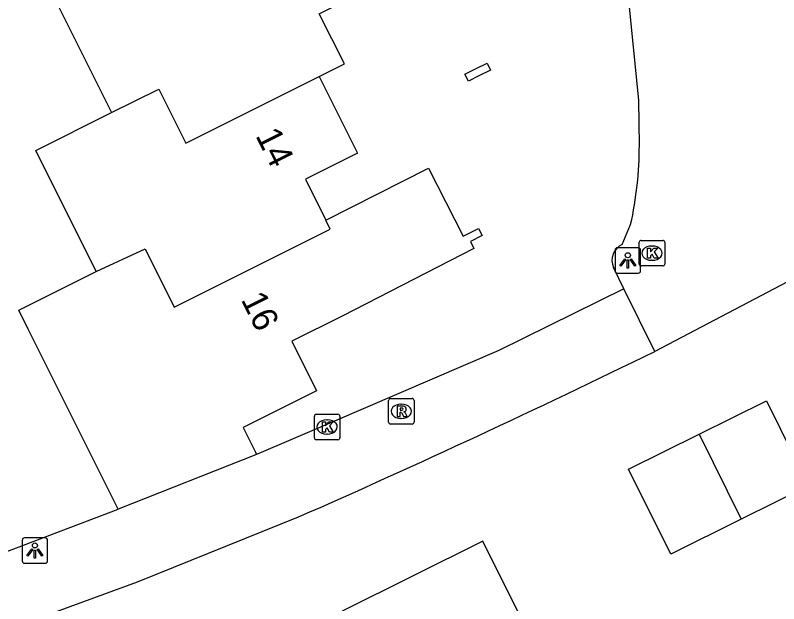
# Model space of a CAD drawing. Extents: x 157793 to 159380, y 380882 to 382313.
# Drawn here: x 158302.79 to 158332.75, y 381535.53 to 381558.61 of the extents above; entities that cross this region are included whole.
import ezdxf

# ---------------------------------------------------------------- set-up
doc = ezdxf.new("R2010")
doc.units = 0
for name, color, linetype in [('IMGEO_Kolk', 7, 'Continuous'), ('IMGEO_Lichtpunt', 7, 'Continuous'), ('IMGEO_Pand', 7, 'Continuous'), ('IMGEO_Pand_nummerreeks', 7, 'Continuous'), ('IMGEO_Rioolput', 7, 'Continuous'), ('IMGEO_Voetpad_open', 7, 'Continuous')]:
    doc.layers.add(name, color=color, linetype=linetype)

msp = doc.modelspace()

# ---------------------------------------------------------------- linework, layer by layer
at = {"layer": 'IMGEO_Kolk'}
for p, q in [((158327.276, 381548.855), (158327.276, 381549.707)), ((158327.351, 381549.781), (158328.203, 381549.781)), ((158327.764, 381549.561), (158327.789, 381549.561)), ((158328.277, 381549.707), (158328.277, 381548.855)), ((158327.787, 381549.001), (158327.762, 381549.001)), ((158328.203, 381548.781), (158327.351, 381548.781)), ((158314.603, 381542.959), (158315.455, 381542.959)), ((158314.528, 381542.033), (158314.528, 381542.885)), ((158315.016, 381542.739), (158315.041, 381542.739)), ((158315.529, 381542.885), (158315.529, 381542.033)), ((158315.039, 381542.179), (158315.014, 381542.179)), ((158315.455, 381541.959), (158314.603, 381541.959))]:
    msp.add_line(p, q, dxfattribs=at)
for points in [[(158327.276, 381548.855), (158327.276, 381549.707)], [(158327.351, 381549.781), (158328.203, 381549.781)], [(158328.277, 381549.707), (158328.277, 381548.855)], [(158327.597, 381549.481), (158327.72, 381549.481), (158327.72, 381549.33), (158327.85, 381549.481), (158328.014, 381549.481), (158327.868, 381549.33), (158328.021, 381549.081), (158327.869, 381549.081), (158327.784, 381549.245), (158327.72, 381549.178), (158327.72, 381549.081), (158327.597, 381549.081), (158327.597, 381549.481)], [(158328.203, 381548.781), (158327.351, 381548.781)], [(158314.603, 381542.959), (158315.455, 381542.959)], [(158314.528, 381542.033), (158314.528, 381542.885)], [(158314.849, 381542.659), (158314.972, 381542.659), (158314.972, 381542.508), (158315.102, 381542.659), (158315.266, 381542.659), (158315.12, 381542.508), (158315.273, 381542.259), (158315.121, 381542.259), (158315.036, 381542.423), (158314.972, 381542.356), (158314.972, 381542.259), (158314.849, 381542.259), (158314.849, 381542.659)], [(158315.529, 381542.885), (158315.529, 381542.033)], [(158315.455, 381541.959), (158314.603, 381541.959)]]:
    msp.add_lwpolyline(points, dxfattribs=at)
for centre, start, end in [((158327.353, 381549.705), 91.552, 178.448), ((158327.353, 381549.705), 91.552, 178.448), ((158328.201, 381549.705), 1.552, 88.448), ((158328.201, 381549.705), 1.552, 88.448), ((158327.353, 381548.857), 181.552, 268.448), ((158327.353, 381548.857), 181.552, 268.448), ((158328.201, 381548.857), 271.552, 358.448), ((158328.201, 381548.857), 271.552, 358.448), ((158314.605, 381542.883), 91.552, 178.448), ((158314.605, 381542.883), 91.552, 178.448), ((158315.453, 381542.883), 1.552, 88.448), ((158315.453, 381542.883), 1.552, 88.448), ((158314.605, 381542.035), 181.552, 268.448), ((158314.605, 381542.035), 181.552, 268.448), ((158315.453, 381542.035), 271.552, 358.448), ((158315.453, 381542.035), 271.552, 358.448)]:
    msp.add_arc(centre, 0.0765, start, end, dxfattribs=at)
for centre, major_axis, ratio, start_param, end_param in [((158327.763, 381549.281), (-0.387, 0.002), 0.722429, 4.712389, 7.853982), ((158327.788, 381549.281), (-0.39, 0.002), 0.717154, 1.570796, 4.712389), ((158315.015, 381542.459), (-0.387, 0.002), 0.722429, 4.712389, 7.853982), ((158315.04, 381542.459), (-0.39, 0.002), 0.717154, 1.570796, 4.712389)]:
    msp.add_ellipse(centre, major_axis=major_axis, ratio=ratio, start_param=start_param, end_param=end_param, dxfattribs=at)
at = {"layer": 'IMGEO_Lichtpunt'}
for p, q in [((158327.235, 381549.493), (158326.427, 381549.493)), ((158327.235, 381549.493), (158326.427, 381549.493)), ((158326.333, 381549.398), (158326.333, 381548.591)), ((158326.333, 381549.398), (158326.333, 381548.591)), ((158327.329, 381548.591), (158327.329, 381549.398)), ((158327.329, 381548.591), (158327.329, 381549.398)), ((158326.427, 381548.497), (158327.235, 381548.497)), ((158326.427, 381548.497), (158327.235, 381548.497)), ((158303.964, 381538.11), (158303.156, 381538.11)), ((158303.964, 381538.11), (158303.156, 381538.11)), ((158303.062, 381538.015), (158303.062, 381537.208)), ((158303.062, 381538.015), (158303.062, 381537.208)), ((158304.058, 381537.208), (158304.058, 381538.015)), ((158304.058, 381537.208), (158304.058, 381538.015)), ((158303.156, 381537.114), (158303.964, 381537.114)), ((158303.156, 381537.114), (158303.964, 381537.114))]:
    msp.add_line(p, q, dxfattribs=at)
for points in [[(158326.707, 381549.062), (158326.746, 381549.034), (158326.558, 381548.772), (158326.52, 381548.799), (158326.707, 381549.062)], [(158326.809, 381549.014), (158326.856, 381549.014), (158326.856, 381548.692), (158326.809, 381548.692), (158326.809, 381549.014)], [(158326.919, 381549.034), (158326.957, 381549.061), (158327.144, 381548.799), (158327.105, 381548.771), (158326.919, 381549.034)], [(158303.436, 381537.679), (158303.475, 381537.651), (158303.287, 381537.389), (158303.249, 381537.416), (158303.436, 381537.679)], [(158303.538, 381537.631), (158303.585, 381537.631), (158303.585, 381537.309), (158303.538, 381537.309), (158303.538, 381537.631)], [(158303.648, 381537.651), (158303.686, 381537.678), (158303.873, 381537.416), (158303.834, 381537.388), (158303.648, 381537.651)]]:
    msp.add_lwpolyline(points, dxfattribs=at)
for centre in [(158326.832, 381549.196), (158303.561, 381537.813)]:
    msp.add_circle(centre, 0.0994, dxfattribs=at)
for centre, start, end in [((158326.427, 381549.398), 90, 180), ((158326.427, 381549.398), 90, 180), ((158327.235, 381549.398), 0, 90), ((158327.235, 381549.398), 0, 90), ((158326.427, 381548.591), 180, 270), ((158326.427, 381548.591), 180, 270), ((158327.235, 381548.591), 270, 0), ((158327.235, 381548.591), 270, 360), ((158303.156, 381538.015), 90, 180), ((158303.156, 381538.015), 90, 180), ((158303.964, 381538.015), 0, 90), ((158303.964, 381538.015), 0, 90), ((158303.156, 381537.208), 180, 270), ((158303.156, 381537.208), 180, 270), ((158303.964, 381537.208), 270, 0), ((158303.964, 381537.208), 270, 360)]:
    msp.add_arc(centre, 0.0946, start, end, dxfattribs=at)
at = {"layer": 'IMGEO_Pand'}
for points in [[(158314.714, 381556.21), (158315.705, 381556.705), (158314.722, 381558.673), (158316.724, 381559.673), (158315.083, 381562.959), (158313.128, 381561.984)], [(158304.092, 381559.756), (158306.229, 381555.476), (158306.486, 381554.962), (158306.57, 381554.794)], [(158320.848, 381556.511), (158321.308, 381556.74), (158321.447, 381556.461), (158320.988, 381556.232), (158320.576, 381556.026), (158320.437, 381556.305), (158320.848, 381556.511)], [(158306.57, 381554.794), (158308.421, 381555.719), (158309.483, 381553.594), (158314.714, 381556.21)], [(158314.714, 381556.21), (158316.218, 381553.198), (158314.176, 381552.178), (158314.98, 381550.569)], [(158305.969, 381548.565), (158303.599, 381553.31), (158306.57, 381554.794)], [(158314.98, 381550.569), (158319.005, 381552.618), (158320.366, 381549.945), (158320.972, 381550.253), (158321.117, 381549.968), (158320.654, 381549.732), (158320.79, 381549.465), (158315.622, 381546.814), (158313.642, 381545.825), (158314.613, 381543.88), (158311.73, 381542.44), (158312.215, 381541.467), (158312.26, 381541.378)], [(158305.969, 381548.565), (158307.883, 381549.446), (158309.025, 381547.16), (158315.153, 381550.223), (158314.98, 381550.569)], [(158306.827, 381539.237), (158305.534, 381541.827), (158303.3, 381546.301), (158302.928, 381547.046), (158305.969, 381548.565)], [(158329.627, 381542.176), (158332.267, 381543.488), (158333.922, 381540.156), (158331.282, 381538.845)], [(158331.282, 381538.845), (158328.518, 381537.472), (158326.863, 381540.803), (158329.627, 381542.176)], [(158329.627, 381542.176), (158331.282, 381538.845)], [(158312.26, 381541.378), (158306.827, 381539.237)], [(158327.617, 381532.232), (158326.998, 381533.476), (158326.146, 381533.841), (158323.781, 381532.668), (158323.461, 381533.313), (158322.897, 381533.033), (158322.234, 381534.367), (158322.798, 381534.647), (158321.14, 381537.984), (158315.617, 381535.24), (158317.275, 381531.904), (158319.918, 381533.217), (158321.835, 381529.36)]]:
    msp.add_lwpolyline(points, dxfattribs=at)
at = {"layer": 'IMGEO_Rioolput'}
for p, q in [((158317.44, 381542.652), (158317.44, 381543.504)), ((158317.515, 381543.578), (158318.367, 381543.578)), ((158318.441, 381543.504), (158318.441, 381542.652)), ((158317.928, 381543.358), (158317.953, 381543.358)), ((158317.951, 381542.798), (158317.926, 381542.798)), ((158318.367, 381542.578), (158317.515, 381542.578))]:
    msp.add_line(p, q, dxfattribs=at)
for points in [[(158317.44, 381542.652), (158317.44, 381543.504)], [(158317.515, 381543.578), (158318.367, 381543.578)], [(158318.441, 381543.504), (158318.441, 381542.652)], [(158318.029, 381543.276), (158317.777, 381543.278), (158317.777, 381542.878)], [(158317.777, 381542.878), (158317.901, 381542.878), (158317.901, 381543.04), (158317.912, 381543.04)], [(158317.955, 381543.197), (158317.901, 381543.197), (158317.901, 381543.116)], [(158317.901, 381543.116), (158317.953, 381543.116)], [(158317.959, 381543.011), (158318.03, 381542.878), (158318.17, 381542.878), (158318.105, 381543.004)], [(158318.367, 381542.578), (158317.515, 381542.578)]]:
    msp.add_lwpolyline(points, dxfattribs=at)
for centre, radius, start, end in [((158317.517, 381543.502), 0.0765, 91.552, 178.448), ((158317.517, 381543.502), 0.0765, 91.552, 178.448), ((158318.365, 381543.502), 0.0765, 1.552, 88.448), ((158318.365, 381543.502), 0.0765, 1.552, 88.448), ((158318.028, 381543.166), 0.109, 350.3612, 89.416), ((158317.911, 381542.987), 0.0533, 26.0293, 88.6989), ((158317.937, 381543.305), 0.19, 274.7715, 282.9687), ((158317.961, 381543.101), 0.0964, 77.0061, 93.1865), ((158317.975, 381543.158), 0.0378, 276.6634, 79.6772), ((158318.026, 381543.166), 0.112, 277.5842, 350.9817), ((158318.01, 381542.951), 0.108, 29.5134, 73.7905), ((158317.517, 381542.654), 0.0765, 181.552, 268.448), ((158317.517, 381542.654), 0.0765, 181.552, 268.448), ((158318.365, 381542.654), 0.0765, 271.552, 358.448), ((158318.365, 381542.654), 0.0765, 271.552, 358.448)]:
    msp.add_arc(centre, radius, start, end, dxfattribs=at)
for centre, major_axis, ratio, start_param, end_param in [((158317.927, 381543.078), (-0.387, 0.002), 0.722429, 4.712389, 7.853982), ((158317.952, 381543.078), (-0.39, 0.002), 0.717154, 1.570796, 4.712389)]:
    msp.add_ellipse(centre, major_axis=major_axis, ratio=ratio, start_param=start_param, end_param=end_param, dxfattribs=at)
at = {"layer": 'IMGEO_Voetpad_open'}
for points in [[(158327.283, 381553.518), (158327.267, 381555.273), (158326.868, 381559.208)], [(158326.613, 381549.623), (158326.941, 381550.405)], [(158336.483, 381549.939), (158327.888, 381545.423)], [(158326.679, 381547.886), (158326.266, 381548.721)], [(158326.679, 381547.886), (158321.769, 381545.468), (158315.23, 381542.645), (158312.26, 381541.378)], [(158327.888, 381545.423), (158326.679, 381547.886)], [(158295.731, 381537.278), (158296.473, 381535.739), (158301.891, 381537.363), (158306.827, 381539.237)], [(158294.368, 381532.021), (158295.677, 381532.399), (158301.895, 381534.304), (158307.584, 381536.386), (158313.911, 381538.932)]]:
    msp.add_lwpolyline(points, dxfattribs=at)
for centre, radius, start, end in [((158312.906, 381553.522), 14.377, 347.4776, 359.9834), ((158326.901, 381548.994), 0.692, 114.6482, 203.2682), ((158159.846, 381888.971), 382.444, 293.75598, 296.06488)]:
    msp.add_arc(centre, radius, start, end, dxfattribs=at)

# ---------------------------------------------------------------- texts
at = {"layer": 'IMGEO_Pand_nummerreeks'}
for s, p in [('14', (158312.203, 381553.896)), ('16', (158311.631, 381547.465))]:
    msp.add_text(s, height=1, rotation=296.5335, dxfattribs=at).set_placement(p)

doc.saveas('drawing.dxf')
